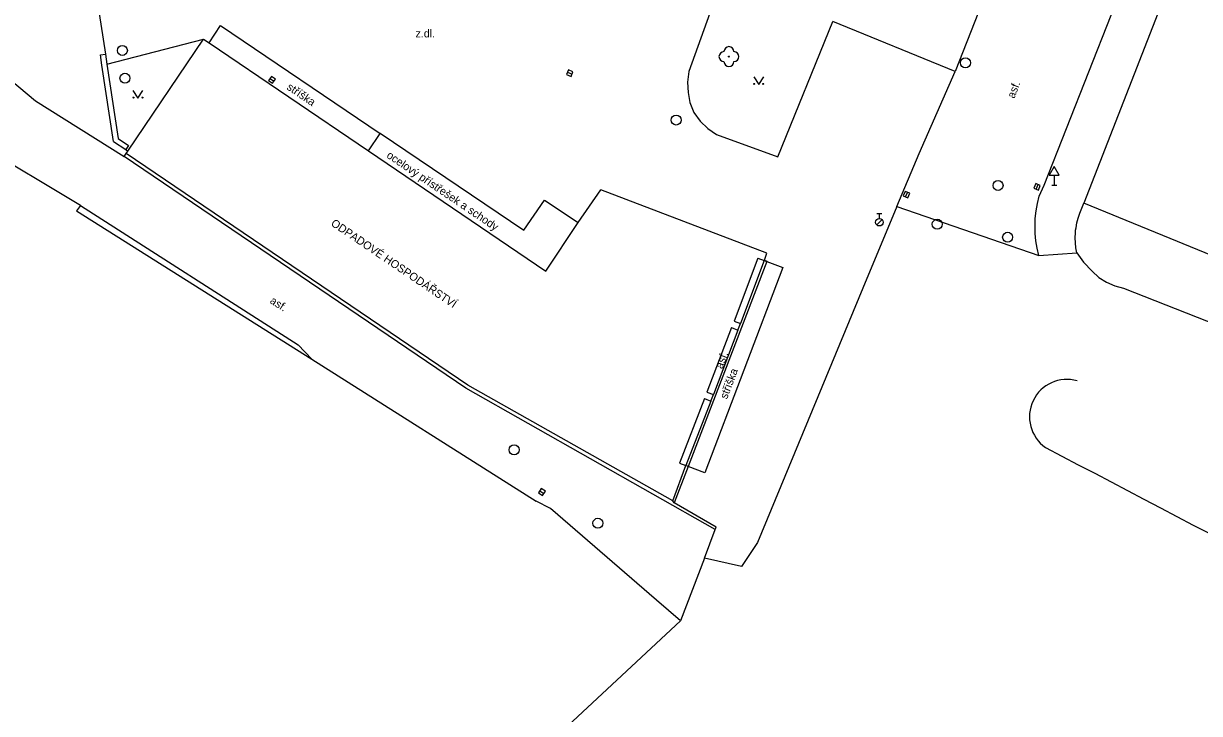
# Model space of a CAD drawing. Extents: x -599770 to -598493, y -1162076 to -1159209.
# Drawn here: x -599064.4 to -599005.6, y -1161225.6 to -1161191.1 of the extents above; entities that cross this region are included whole.
import ezdxf

# ---------------------------------------------------------------- set-up
doc = ezdxf.new("R2010")
doc.units = 0
doc.layers.add('Podklad', color=7, linetype='Continuous')

msp = doc.modelspace()

# ---------------------------------------------------------------- linework, layer by layer
at = {"layer": 'Podklad'}
for p, q in [((-599037.185, -1161193.541), (-599036.955, -1161193.639)), ((-599052.052, -1161193.848), (-599051.848, -1161193.992)), ((-599012.85, -1161198.681), (-599012.85, -1161199.19)), ((-599013.759, -1161199.385), (-599013.661, -1161199.155)), ((-599012.975, -1161199.19), (-599012.725, -1161199.19)), ((-599020.279, -1161199.775), (-599020.181, -1161199.545)), ((-599021.715, -1161200.602), (-599021.465, -1161200.602)), ((-599021.59, -1161200.852), (-599021.59, -1161200.602)), ((-599021.719, -1161201.176), (-599021.454, -1161200.911)), ((-599038.565, -1161214.463), (-599038.355, -1161214.597))]:
    msp.add_line(p, q, dxfattribs=at)
for points in [[(-599013.36, -1161199.18), (-599010.01, -1161190.69), (-599007.42, -1161184.32), (-599004.87, -1161177.96), (-599004.76, -1161177.74)], [(-599051.06, -1161181.07), (-599050.9, -1161182.1), (-599049.58, -1161181.88), (-599029.77, -1161189.73), (-599031.12, -1161193.5), (-599031.19, -1161194.04), (-599031.15, -1161194.55), (-599031.06, -1161195.06), (-599030.86, -1161195.56), (-599030.55, -1161195.99), (-599030.17, -1161196.35), (-599029.73, -1161196.65), (-599026.67, -1161197.77), (-599023.92, -1161191.01)], [(-599005.95, -1161186.19), (-599011.37, -1161200.08)], [(-599015.47, -1161187.55), (-599017.81, -1161193.5)], [(-599071.27, -1161188.67), (-599063.77, -1161194.97)], [(-599060.7, -1161189.83), (-599060.28, -1161192.64)], [(-599055.1, -1161192.07), (-599054.52, -1161191.2), (-599046.55, -1161196.6)], [(-599017.81, -1161193.5), (-599023.92, -1161191.01)], [(-599060.21, -1161193.14), (-599055.37, -1161191.89)], [(-599059.24, -1161197.61), (-599059.15, -1161197.48), (-599055.37, -1161191.89)], [(-599055.37, -1161191.89), (-599055.1, -1161192.07), (-599047.13, -1161197.47), (-599038.27, -1161203.48), (-599036.65, -1161201.06)], [(-599060.53, -1161192.67), (-599060.28, -1161192.64)], [(-599059.87, -1161197.01), (-599060.46, -1161193.18), (-599060.53, -1161192.67)], [(-599060.28, -1161192.64), (-599060.21, -1161193.14), (-599059.64, -1161196.86)], [(-599020.72, -1161200.25), (-599019.6, -1161197.61), (-599017.81, -1161193.5)], [(-599061.53, -1161200.21), (-599071.77, -1161194.07)], [(-599027.87, -1161193.775), (-599027.62, -1161194.15), (-599027.37, -1161193.775)], [(-599058.9, -1161194.455), (-599058.65, -1161194.83), (-599058.4, -1161194.455)], [(-599063.77, -1161194.97), (-599059.34, -1161197.75)], [(-599059.87, -1161197.01), (-599059.25, -1161197.41)], [(-599059.64, -1161196.86), (-599059.13, -1161197.2)], [(-599047.13, -1161197.47), (-599046.55, -1161196.6), (-599046.54, -1161196.58), (-599039.37, -1161201.43), (-599038.33, -1161199.93), (-599036.65, -1161201.06)], [(-599059.34, -1161197.75), (-599059.24, -1161197.61)], [(-599059.13, -1161197.2), (-599059.25, -1161197.41)], [(-599059.25, -1161197.41), (-599059.15, -1161197.48)], [(-599031.92, -1161214.96), (-599042.16, -1161209.19), (-599059.24, -1161197.61)], [(-599029.8, -1161216.4), (-599042.27, -1161209.33), (-599059.34, -1161197.75)], [(-599036.65, -1161201.06), (-599035.52, -1161199.42)], [(-599027.35, -1161202.96), (-599027.34, -1161202.93), (-599027.21, -1161202.58), (-599035.52, -1161199.42)], [(-599013.6, -1161199.74), (-599013.36, -1161199.18)], [(-599013.62, -1161202.71), (-599013.71, -1161202.34), (-599013.77, -1161201.97), (-599013.8, -1161201.6), (-599013.81, -1161201.22), (-599013.81, -1161201.03), (-599013.8, -1161200.85), (-599013.76, -1161200.47), (-599013.69, -1161200.1), (-599013.6, -1161199.74)], [(-599011.8, -1161201.82), (-599011.79, -1161201.57), (-599011.78, -1161201.44), (-599011.76, -1161201.32), (-599011.72, -1161201.07), (-599011.65, -1161200.83), (-599011.57, -1161200.59), (-599011.37, -1161200.08)], [(-598948.55, -1161225.11), (-598979.86, -1161212.86), (-598986.37, -1161210.32), (-599011.37, -1161200.08)], [(-599061.53, -1161200.21), (-599061.72, -1161200.47)], [(-599061.72, -1161200.47), (-599049.96, -1161207.88), (-599038.74, -1161214.99)], [(-599061.53, -1161200.21), (-599050.65, -1161207.17), (-599049.96, -1161207.88)], [(-599020.72, -1161200.25), (-599022.42, -1161204.33), (-599027.68, -1161217.05), (-599028.49, -1161218.25), (-599030.34, -1161217.84), (-599029.8, -1161216.4)], [(-599020.72, -1161200.25), (-599013.62, -1161202.71)], [(-599011.72, -1161202.57), (-599011.77, -1161202.32), (-599011.79, -1161202.07), (-599011.8, -1161201.82)], [(-599027.22, -1161203.01), (-599031.15, -1161213.25)], [(-599027.22, -1161203.01), (-599026.42, -1161203.3), (-599030.32, -1161213.56)], [(-599027.67, -1161202.84), (-599028.85, -1161205.98)], [(-599027.35, -1161202.96), (-599028.53, -1161206.1)], [(-599027.67, -1161202.84), (-599027.35, -1161202.96)], [(-599027.35, -1161202.96), (-599027.22, -1161203.01)], [(-599027.34, -1161202.93), (-599027.21, -1161202.98)], [(-599027.21, -1161202.98), (-599027.22, -1161203.01)], [(-599013.62, -1161202.71), (-599011.72, -1161202.57)], [(-599011.72, -1161202.57), (-599011.38, -1161203.04), (-599010.961, -1161203.487), (-599010.625, -1161203.795), (-599010.242, -1161204.043), (-599009.823, -1161204.223), (-599009.38, -1161204.33), (-598991.7, -1161211.31)], [(-599028.98, -1161206.31), (-599030.21, -1161209.53)], [(-599028.66, -1161206.43), (-599029.89, -1161209.65)], [(-599028.98, -1161206.31), (-599028.66, -1161206.43)], [(-599028.85, -1161205.98), (-599028.53, -1161206.1)], [(-599028.66, -1161206.43), (-599028.53, -1161206.1)], [(-599030.33, -1161209.86), (-599031.58, -1161213.09)], [(-599030.01, -1161209.98), (-599031.26, -1161213.21)], [(-599030.33, -1161209.86), (-599030.01, -1161209.98)], [(-599030.21, -1161209.53), (-599029.89, -1161209.65)], [(-599030.01, -1161209.98), (-599029.89, -1161209.65)], [(-599031.92, -1161214.96), (-599031.26, -1161213.21)], [(-599031.15, -1161213.25), (-599031.85, -1161215.06)], [(-599031.58, -1161213.09), (-599031.26, -1161213.21)], [(-599031.15, -1161213.25), (-599031.26, -1161213.21)], [(-599030.32, -1161213.56), (-599031.15, -1161213.25)], [(-599030.34, -1161217.84), (-599031.54, -1161220.97), (-599032.73, -1161219.94), (-599038.03, -1161215.35), (-599038.74, -1161214.99)], [(-599031.85, -1161215.06), (-599031.92, -1161214.96)], [(-599029.8, -1161216.4), (-599029.75, -1161216.28), (-599031.85, -1161215.06)], [(-599031.54, -1161220.97), (-599048.18, -1161236.49)]]:
    msp.add_lwpolyline(points, dxfattribs=at)
for points in [[(-599037.234, -1161193.655), (-599037.005, -1161193.754), (-599036.906, -1161193.525), (-599037.135, -1161193.426)], [(-599052.124, -1161193.95), (-599051.92, -1161194.094), (-599051.776, -1161193.89), (-599051.98, -1161193.746)], [(-599013.1, -1161198.681), (-599012.6, -1161198.681), (-599012.85, -1161198.248)], [(-599013.644, -1161199.434), (-599013.546, -1161199.204), (-599013.776, -1161199.106), (-599013.874, -1161199.336)], [(-599020.164, -1161199.824), (-599020.066, -1161199.594), (-599020.296, -1161199.496), (-599020.394, -1161199.726)], [(-599038.633, -1161214.568), (-599038.422, -1161214.703), (-599038.287, -1161214.492), (-599038.498, -1161214.357)]]:
    msp.add_lwpolyline(points, close=True, dxfattribs=at)
for centre, radius in [((-599059.43, -1161192.45), 0.25), ((-599029.11, -1161192.76), 0.025), ((-599017.29, -1161193.07), 0.25), ((-599059.3, -1161193.84), 0.25), ((-599027.845, -1161194.125), 0.025), ((-599027.395, -1161194.125), 0.025), ((-599058.875, -1161194.805), 0.025), ((-599058.425, -1161194.805), 0.025), ((-599031.75, -1161195.93), 0.25), ((-599015.66, -1161199.2), 0.25), ((-599021.59, -1161201.04), 0.188), ((-599018.7, -1161201.14), 0.25), ((-599015.18, -1161201.79), 0.25), ((-599039.85, -1161212.42), 0.25), ((-599035.66, -1161216.09), 0.25)]:
    msp.add_circle(centre, radius, dxfattribs=at)
for centre, radius, start, end in [((-599029.11, -1161192.51), 0.25, 0, 180), ((-599029.36, -1161192.76), 0.25, 90, 270), ((-599029.11, -1161193.01), 0.25, 180, 0), ((-599028.86, -1161192.76), 0.25, 270, 90), ((-599012.216, -1161210.768), 1.871, 73.9762, 234.97695), ((-595360.974, -1154259.852), 7853.403, 242.285791, 242.7187471)]:
    msp.add_arc(centre, radius, start, end, dxfattribs=at)

# ---------------------------------------------------------------- texts
msp.add_text('z.dl.', height=0.4, dxfattribs=at).set_placement((-599044.78, -1161191.8))
for s, rotation, p in [('stříška', 325.89475, (-599051.25, -1161194.37)), ('asf.', 68.46671, (-599014.85, -1161194.88)), ('ocelový přístřešek a schody', 325.84979, (-599046.26, -1161197.78)), ('ODPADOVÉ HOSPODÁŘSTVÍ', 325.86328, (-599049.04, -1161201.18)), ('asf.', 327.63798, (-599052.09, -1161205.06)), ('asf.', 69.09376, (-599029.44, -1161208.4)), ('stříška', 69.1462, (-599029.21, -1161209.91))]:
    msp.add_text(s, height=0.4, rotation=rotation, dxfattribs=at).set_placement(p)

doc.saveas('drawing.dxf')
